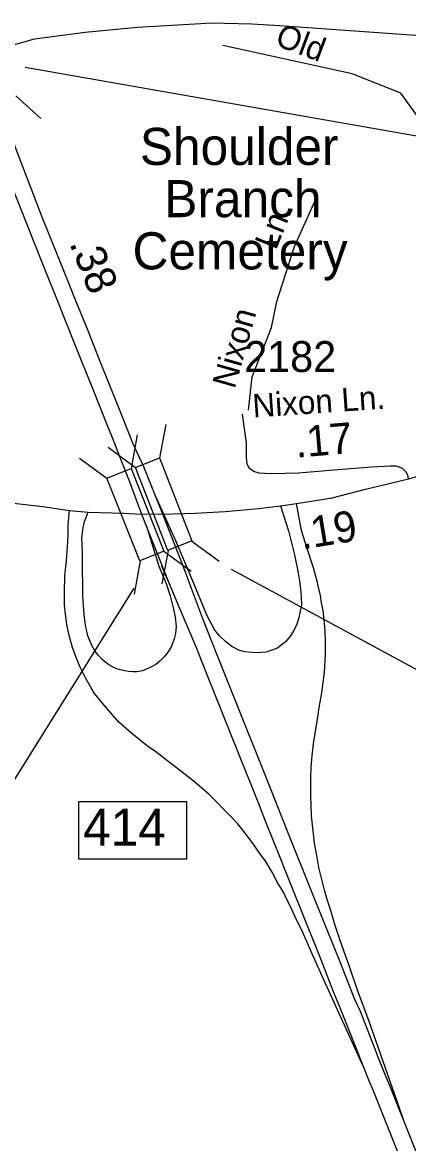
# Model space of a CAD drawing. Extents: x 2290055 to 2389491, y 66597 to 237875.
# Drawn here: x 2336027 to 2337588, y 218838 to 223372 of the extents above; entities that cross this region are included whole.
import ezdxf

# ---------------------------------------------------------------- set-up
doc = ezdxf.new("R2010")
doc.units = 0
for name, color, linetype in [('Exist Cultural Cemetery Label', 7, 'Continuous'), ('Exist Railroad Siding', 7, 'Continuous'), ('Exist Road Non-System Type 51', 7, 'Continuous'), ('Exist Road Non-System Type 51 Label', 7, 'Continuous'), ('Exist Road Primary Interstate Divided Center Attributed', 7, 'Continuous'), ('Exist Road Primary Interstate Interchange CELL', 7, 'Continuous'), ('Exist Road Primary Interstate Mileage Hundredths English Label', 7, 'Continuous'), ('Exist Road Primary Interstate Ramp 1 Lane Attributed', 7, 'Continuous'), ('Exist Road Primary Interstate Structure Standard Bridge CELL', 7, 'Continuous'), ('Exist Road Primary Interstate Structure Standard Bridge Number Label', 7, 'Continuous'), ('Exist Road Secondary Mileage Hundredths English Label', 7, 'Continuous'), ('Exist Road Secondary Type 51 Attributed', 7, 'Continuous'), ('Exist Road Secondary Type 51 Label', 7, 'Continuous'), ('Exist Road Secondary Type 51 Number Label', 7, 'Continuous')]:
    doc.layers.add(name, color=color, linetype=linetype)

msp = doc.modelspace()

# ---------------------------------------------------------------- linework, layer by layer
at = {"layer": 'Exist Railroad Siding'}
msp.add_lwpolyline([(2335969.1, 223274.8), (2336076.1, 223305.7), (2336280.9, 223332.3), (2336492.3, 223352.2), (2336748.2, 223367.4), (2336789, 223370.2), (2336953.9, 223366.4), (2337067.7, 223358.8), (2338089.4, 223286.3), (2338235.8, 223276.1), (2338384.2, 223268), (2338578.4, 223265.7), (2338686.8, 223256), (2338819, 223253.2), (2338939.1, 223252), (2339072.8, 223261.3), (2339164.3, 223272.9), (2339237.9, 223283.8), (2339301.5, 223294.3), (2339374.6, 223319.2), (2339432, 223333.5), (2339471.4, 223351.1), (2339528.5, 223373.4)], dxfattribs=at)
at = {"layer": 'Exist Road Non-System Type 51'}
for points in [[(2338021.4, 221619.1), (2338020.3, 221734), (2338042.6, 221923.3), (2338046.3, 222075.5), (2338012.9, 222220.3), (2337927.6, 222420.8), (2337812.6, 222676.9), (2337734.7, 222840.3), (2337556.6, 223085.3), (2337360, 223163.3), (2336836.9, 223278.3)], [(2336940.8, 221803.5), (2336955.6, 221938.2), (2337033.5, 222138.6), (2337055.8, 222242.6), (2337126.2, 222465.3), (2337219, 222669.5)]]:
    msp.add_lwpolyline(points, dxfattribs=at)
at = {"layer": 'Exist Road Primary Interstate Divided Center Attributed'}
for points in [[(2336594.7, 221383.8), (2336518.2, 221574.2), (2336472.5, 221673.7), (2336463.6, 221694.6), (2336419.1, 221805.9), (2336338.9, 222007.9), (2336292.7, 222124.3), (2336234.3, 222269.5), (2336218, 222310.3), (2336186.7, 222387), (2336107.7, 222584.6), (2336004.1, 222855.2), (2335984.9, 222907.5), (2335916.4, 223098.7), (2335871.3, 223252.1)], [(2335804.5, 223233.5), (2335849.3, 223082.8), (2335867.9, 223033.1), (2335877.8, 223006.1), (2335890, 222969.4), (2335995.1, 222681.3), (2336074.9, 222480.9), (2336117.3, 222375.1), (2336159.3, 222268.5), (2336206.7, 222150.2), (2336238.2, 222071.4), (2336311.7, 221888.3), (2336371.8, 221739.7), (2336387.1, 221700.6), (2336430.9, 221589.9), (2336459.3, 221517.4), (2336509.1, 221383.5)], [(2336509.1, 221383.5), (2336613.5, 221119), (2336590.7, 221173.3)], [(2336680.3, 221166.4), (2336594.7, 221383.8)], [(2337370.6, 219420.5), (2337310.2, 219575.2), (2337196.2, 219859.3), (2337102.6, 220090.7), (2337028.8, 220277.4), (2337000.6, 220349.9), (2336984.3, 220390.4), (2336923.1, 220540.7), (2336816, 220810.5), (2336759.6, 220953.4), (2336711.2, 221083), (2336680.3, 221166.4)], [(2336613.5, 221119), (2336656.9, 221015.8), (2336730.4, 220841.2), (2336759.3, 220768.9), (2336848.1, 220546.7), (2336876.6, 220475.3), (2336891.5, 220437.8), (2336980.8, 220213.7), (2337008.8, 220143.7), (2337042.6, 220060.1), (2337070, 219989.1), (2337085.4, 219952.1), (2337131, 219837), (2337145.4, 219801.3), (2337233.4, 219582.6), (2337279.9, 219459.2)], [(2337279.9, 219459.2), (2337310.6, 219388.4), (2337368.2, 219242.5), (2337426.5, 219095.7), (2337443.2, 219055.5), (2337575.8, 218723.7)], [(2337659.1, 218702.8), (2337510.3, 219076), (2337491.4, 219120.4), (2337464.9, 219187.9), (2337450, 219227), (2337393.7, 219372.4), (2337370.6, 219420.5)]]:
    msp.add_lwpolyline(points, dxfattribs=at)
at = {"layer": 'Exist Road Primary Interstate Interchange CELL'}
msp.add_lwpolyline([(2336254.9, 220220.7), (2336689.8, 220220.7), (2336689.8, 219987.4), (2336254.9, 219987.4)], close=True, dxfattribs=at)
at = {"layer": 'Exist Road Primary Interstate Ramp 1 Lane Attributed'}
for points in [[(2337070.4, 221417.4), (2337102.7, 221315.7), (2337127.2, 221218.9), (2337140, 221153), (2337147.6, 221112.5), (2337152.3, 221069.9), (2337153.4, 221044.8), (2337154.6, 221016.8), (2337148.2, 220984.2), (2337144.7, 220964.4), (2337135.9, 220938.1), (2337127.2, 220918), (2337110.9, 220891.2), (2337091.7, 220868.4), (2337057.9, 220841.6), (2337013, 220825.3), (2336973.9, 220821.8), (2336925, 220825.9), (2336902.2, 220832.9), (2336873.1, 220848), (2336848.2, 220868.4), (2336824.3, 220891.7), (2336805.1, 220913.8), (2336773.6, 220972.7), (2336720, 221102.2), (2336646.8, 221274.9), (2336565.4, 221456.7)], [(2337404.7, 219150.6), (2337238.2, 219515.5), (2337197.6, 219605.8), (2337161, 219690.9), (2337128.7, 219757.7), (2337110.1, 219796.1), (2337094, 219827.8), (2337083.5, 219851.4), (2337074.2, 219868.7), (2337059.9, 219890.4), (2337036.3, 219935.7), (2337025.3, 219952.8), (2337010.4, 219978.2), (2336999.8, 219993.8), (2336983.1, 220016.7), (2336964.5, 220045.3), (2336940.9, 220075.7), (2336918.6, 220104.8), (2336896.2, 220132.1), (2336872.8, 220158), (2336846.8, 220183.4), (2336807.7, 220223.8), (2336781.7, 220249.8), (2336750.9, 220276.3), (2336715.6, 220306.1), (2336679, 220334), (2336614.4, 220384.3), (2336566.1, 220421.5), (2336533.2, 220445.1), (2336470.1, 220496.9), (2336417.4, 220542.6), (2336349.2, 220619.8), (2336318.8, 220658.1), (2336305.2, 220681.1), (2336284.7, 220716.4), (2336259.4, 220767.7), (2336242.6, 220807.4), (2336230.2, 220844), (2336216.6, 220892.4), (2336206.6, 220937.7), (2336201.1, 220979.5), (2336198, 221016.1), (2336196.8, 221065.1), (2336199.3, 221134), (2336204.9, 221195.4), (2336208.6, 221234.2), (2336211.1, 221270.8), (2336212.3, 221301.9), (2336212.9, 221338.5), (2336218.2, 221398.7)], [(2336528.2, 221335.1), (2336579, 221172.7), (2336608.1, 221102.4), (2336624.1, 221053.6), (2336638.5, 220999.6), (2336644.7, 220966.1), (2336648.1, 220928.6), (2336646.2, 220901.1), (2336640.6, 220879.2), (2336634, 220860.2), (2336628.1, 220846.4), (2336620, 220832.7), (2336610.9, 220819.2), (2336600.7, 220805.9), (2336583.2, 220788.7), (2336566.1, 220775.6), (2336546.7, 220764.1), (2336531.4, 220757.2), (2336513, 220750.3), (2336489.2, 220746.3), (2336474.2, 220746.3), (2336455.8, 220747.5), (2336441, 220749.1), (2336422, 220753.5), (2336404.8, 220759.4), (2336383.6, 220770), (2336367, 220780.7), (2336349.2, 220795.7), (2336349.2, 220795.7), (2336333.3, 220812.5), (2336320.5, 220830.3), (2336308.3, 220851.6), (2336298.1, 220875.2), (2336290.6, 220895.2), (2336287.2, 220910.2), (2336283.4, 220926.1), (2336279.1, 220955.1), (2336276.6, 220977.6), (2336271.9, 221053.4), (2336271, 221091.2), (2336270.7, 221165.1), (2336270.4, 221202.6), (2336270.4, 221222.6), (2336268.2, 221263.9), (2336267.6, 221287.7), (2336272.6, 221329.8), (2336278.8, 221354.2), (2336292.5, 221391.9)], [(2337568, 218931.3), (2337429, 219331.7), (2337381.3, 219458.4), (2337350.1, 219549.9), (2337333.5, 219598.2), (2337311.9, 219659.4), (2337291.7, 219719.9), (2337272.3, 219784.1), (2337259.4, 219825.3), (2337248.6, 219862.8), (2337237.8, 219906), (2337225.5, 219955), (2337216.9, 220003.3), (2337207.5, 220052.3), (2337201, 220115), (2337196, 220163.3), (2337193.8, 220207.2), (2337193.1, 220239.7), (2337192.4, 220293.7), (2337192.4, 220318.2), (2337193.8, 220359.3), (2337198.9, 220406.8), (2337205.4, 220465.2), (2337219.8, 220553.1), (2337227, 220601.4), (2337232.7, 220638.2), (2337238.5, 220670.6), (2337247.9, 220744.4), (2337252.2, 220816.4), (2337252.2, 220864), (2337250.8, 220910.8), (2337247.9, 220941.8), (2337242.1, 220993), (2337236.4, 221024.7), (2337231.3, 221054.3), (2337221.2, 221098.4), (2337219.8, 221107.1), (2337203.2, 221166.2), (2337178.7, 221244), (2337155.7, 221316.8), (2337135.1, 221426.4)]]:
    msp.add_lwpolyline(points, dxfattribs=at)
at = {"layer": 'Exist Road Primary Interstate Structure Standard Bridge CELL'}
for p, q in [((2336000.4, 223074.5), (2336101.8, 222982.9)), ((2336607.2, 221746.2), (2336581.8, 221610.9)), ((2336491.2, 221703.9), (2336466.6, 221568.5)), ((2336374.1, 221653.7), (2336483.9, 221572)), ((2336258.6, 221610.2), (2336369, 221529.2)), ((2336712, 221274.7), (2336821.8, 221193)), ((2336616.4, 221236.7), (2336590.9, 221101.4)), ((2336599, 221233.1), (2336709.3, 221152.1)), ((2336503.5, 221194.7), (2336478.9, 221059.3))]:
    msp.add_line(p, q, dxfattribs=at)
for points in [[(2336581.8, 221610.9), (2336712.5, 221274.8), (2336614.6, 221236), (2336483.9, 221572)], [(2336466.6, 221568.5), (2336599.4, 221233.3), (2336501.8, 221194), (2336369, 221529.2)]]:
    msp.add_lwpolyline(points, close=True, dxfattribs=at)
at = {"layer": 'Exist Road Primary Interstate Structure Standard Bridge Number Label'}
for p, q in [((2336037.9, 223191.1), (2338561, 222748.9)), ((2336870.3, 221161.3), (2338606.6, 220221.2)), ((2336477, 221084.5), (2335652, 219760.7))]:
    msp.add_line(p, q, dxfattribs=at)
at = {"layer": 'Exist Road Secondary Type 51 Attributed'}
for points in [[(2337587.4, 221525.8), (2337584.8, 221540.3), (2337578.7, 221552.5), (2337563.5, 221567.7), (2337539.1, 221576.9), (2337514.7, 221576.9), (2337438.5, 221573.8), (2337286.1, 221561.6), (2337142.8, 221549.4), (2337033.1, 221546.4), (2336984.3, 221549.4), (2336963, 221555.5), (2336944.7, 221567.7), (2336935.5, 221586), (2336932.5, 221613.5), (2336932.5, 221671.4), (2336917.2, 221787.3)], [(2333639.6, 221690.9), (2333873.7, 221664), (2334157.8, 221634.2), (2334292.1, 221619.3), (2334509.8, 221593.9), (2334718.6, 221570), (2335498.7, 221482), (2335791.2, 221450.6), (2336109.5, 221414.4), (2336218.2, 221398.7)], [(2337587.4, 221525.8), (2337726.6, 221564.7), (2337946.8, 221607.5), (2338021.4, 221619.1), (2338167.1, 221653)], [(2337135.1, 221426.4), (2337278.4, 221449.9), (2337414, 221483.8), (2337587.4, 221525.8)], [(2336218.2, 221398.7), (2336292.5, 221391.9)], [(2336292.5, 221391.9), (2336435.4, 221386.6), (2336509.1, 221383.5)], [(2336594.7, 221383.8), (2336725, 221387.5), (2336846.6, 221393.7), (2336981.9, 221406.2), (2337070.4, 221417.4)], [(2337070.4, 221417.4), (2337135.1, 221426.4)], [(2336509.1, 221383.5), (2336546.4, 221384.2), (2336594.7, 221383.8)]]:
    msp.add_lwpolyline(points, dxfattribs=at)

# ---------------------------------------------------------------- texts
at = {"layer": 'Exist Cultural Cemetery Label'}
for s, p in [('Shoulder', (2336502, 222795.3)), ('Branch', (2336600.7, 222584.2)), ('Cemetery', (2336472.5, 222373.1))]:
    msp.add_text(s, height=150, dxfattribs=at).set_placement(p)
at = {"layer": 'Exist Road Non-System Type 51 Label'}
for s, rotation, p in [('Old', 339.4747, (2337044.1, 223280.7)), ('Ln.', 67.9811, (2337051.5, 222447.8)), ('Nixon', 74.1146, (2336884.9, 221886.8))]:
    msp.add_text(s, height=95, rotation=rotation, dxfattribs=at).set_placement(p)
at = {"layer": 'Exist Road Primary Interstate Interchange CELL'}
msp.add_text('414', height=150, dxfattribs=at).set_placement((2336272.4, 220042.3))
at = {"layer": 'Exist Road Primary Interstate Mileage Hundredths English Label'}
msp.add_text('.38', height=125, rotation=291.729, dxfattribs=at).set_placement((2336215.8, 222479.4))
at = {"layer": 'Exist Road Secondary Mileage Hundredths English Label'}
for s, rotation, p in [('.17', 4.867, (2337133.6, 221611.4)), ('.19', 9.3314, (2337157.1, 221240))]:
    msp.add_text(s, height=125, rotation=rotation, dxfattribs=at).set_placement(p)
at = {"layer": 'Exist Road Secondary Type 51 Label'}
msp.add_text('Nixon Ln.', height=95, rotation=3.9038, dxfattribs=at).set_placement((2336960.2, 221773.6))
at = {"layer": 'Exist Road Secondary Type 51 Number Label'}
msp.add_text('2182', height=125, dxfattribs=at).set_placement((2336923.4, 221958.1))

doc.saveas('drawing.dxf')
